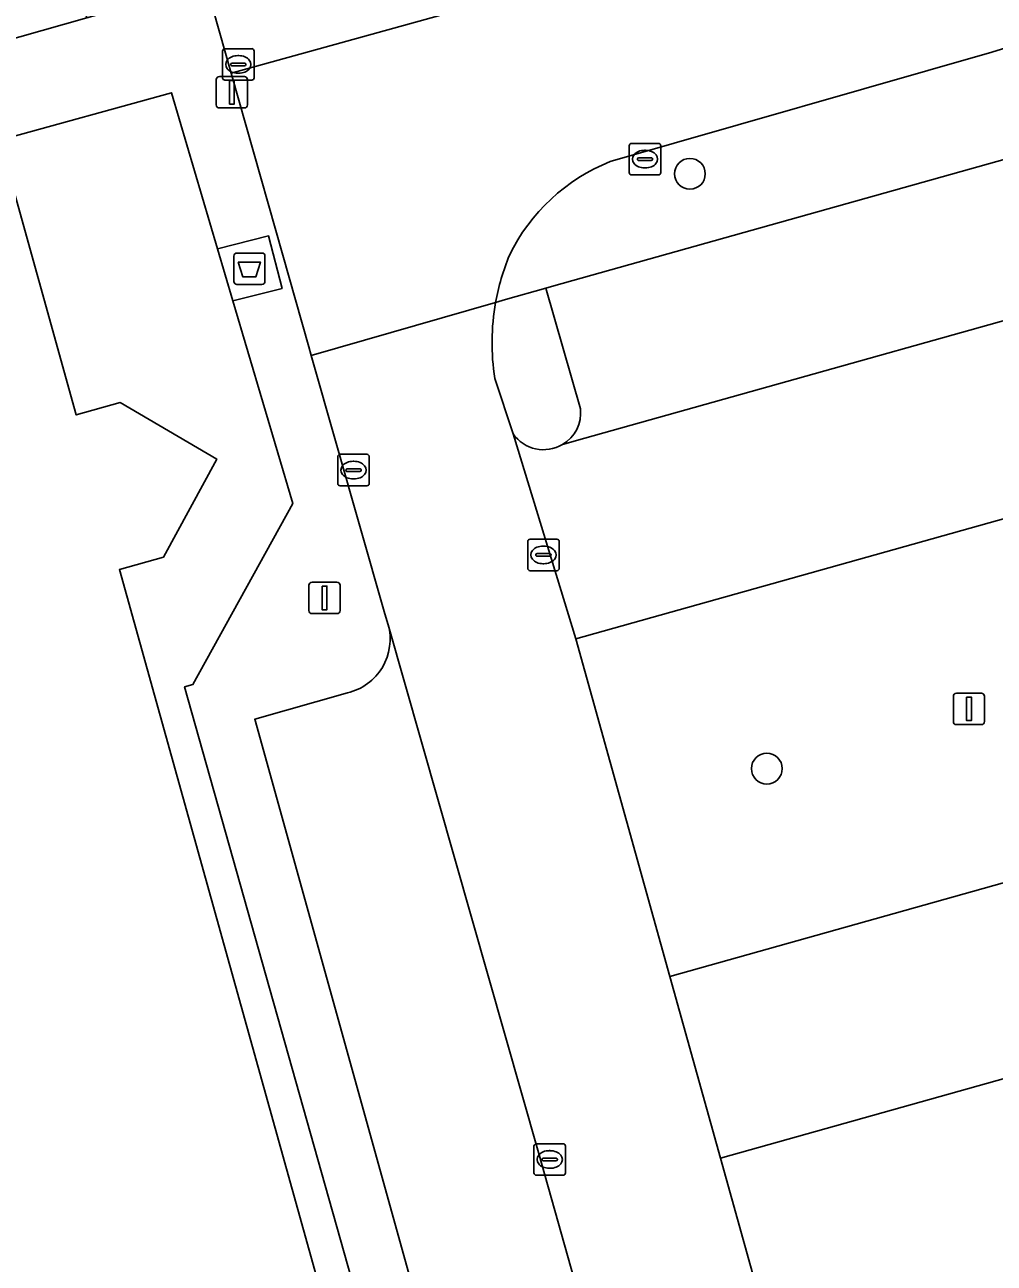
# Model space of a CAD drawing. Extents: x 159680 to 160786, y 387323 to 388340.
# Drawn here: x 159790.84 to 159821.63, y 387920.9 to 387960.21 of the extents above; entities that cross this region are included whole.
import ezdxf

# ---------------------------------------------------------------- set-up
doc = ezdxf.new("R2010")
doc.units = 0
for name, color, linetype in [('IMGEO_Afval_apart_plaats', 7, 'Continuous'), ('IMGEO_Boom', 7, 'Continuous'), ('IMGEO_Kolk', 7, 'Continuous'), ('IMGEO_Lichtmast', 7, 'Continuous'), ('IMGEO_Pand', 7, 'Continuous'), ('IMGEO_Parkeervlak_open', 7, 'Continuous'), ('IMGEO_Rijbaan_lokaal_open', 7, 'Continuous'), ('IMGEO_Rioolput', 7, 'Continuous'), ('IMGEO_Voetpad_gesloten', 7, 'Continuous'), ('IMGEO_Voetpad_open', 7, 'Continuous')]:
    doc.layers.add(name, color=color, linetype=linetype)

msp = doc.modelspace()

# ---------------------------------------------------------------- linework, layer by layer
at = {"layer": 'IMGEO_Afval_apart_plaats'}
for p, q in [((159797.479, 387952.066), (159797.479, 387952.866)), ((159797.479, 387952.866), (159797.479, 387952.066)), ((159797.579, 387952.966), (159798.369, 387952.966)), ((159798.369, 387952.966), (159797.579, 387952.966)), ((159798.469, 387952.866), (159798.469, 387952.066)), ((159798.469, 387952.066), (159798.469, 387952.866)), ((159798.369, 387951.966), (159797.579, 387951.966)), ((159797.579, 387951.966), (159798.369, 387951.966))]:
    msp.add_line(p, q, dxfattribs=at)
msp.add_lwpolyline([(159797.622, 387952.68), (159798.326, 387952.68), (159798.177, 387952.21), (159797.771, 387952.21), (159797.622, 387952.68)], dxfattribs=at)
for centre, start, end in [((159797.579, 387952.866), 90, 180), ((159797.579, 387952.866), 90, 180), ((159798.369, 387952.866), 0, 90), ((159798.369, 387952.866), 360, 90), ((159797.579, 387952.066), 180, 270), ((159797.579, 387952.066), 180, 270), ((159798.369, 387952.066), 270, 0), ((159798.369, 387952.066), 270, 0)]:
    msp.add_arc(centre, 0.1, start, end, dxfattribs=at)
at = {"layer": 'IMGEO_Boom'}
for centre in [(159811.962, 387955.482), (159814.404, 387936.601)]:
    msp.add_circle(centre, 0.489, dxfattribs=at)
at = {"layer": 'IMGEO_Kolk'}
for p, q in [((159797.197, 387959.453), (159798.049, 387959.453)), ((159797.122, 387958.527), (159797.122, 387959.379)), ((159797.61, 387959.233), (159797.635, 387959.233)), ((159798.123, 387959.379), (159798.123, 387958.527)), ((159797.381, 387958.947), (159797.381, 387958.959)), ((159797.819, 387958.91), (159797.421, 387958.91)), ((159797.424, 387958.996), (159797.822, 387958.996)), ((159797.633, 387958.673), (159797.608, 387958.673)), ((159797.865, 387958.959), (159797.865, 387958.947)), ((159798.049, 387958.453), (159797.197, 387958.453)), ((159810.036, 387955.521), (159810.036, 387956.373)), ((159810.111, 387956.447), (159810.963, 387956.447)), ((159811.037, 387956.373), (159811.037, 387955.521)), ((159810.295, 387955.941), (159810.295, 387955.953)), ((159810.338, 387955.99), (159810.736, 387955.99)), ((159810.524, 387956.227), (159810.549, 387956.227)), ((159810.779, 387955.953), (159810.779, 387955.941)), ((159810.733, 387955.904), (159810.335, 387955.904)), ((159810.547, 387955.667), (159810.522, 387955.667)), ((159810.963, 387955.447), (159810.111, 387955.447)), ((159800.781, 387945.651), (159800.781, 387946.503)), ((159800.856, 387946.577), (159801.708, 387946.577)), ((159801.782, 387946.503), (159801.782, 387945.651)), ((159801.04, 387946.071), (159801.04, 387946.083)), ((159801.083, 387946.12), (159801.481, 387946.12)), ((159801.269, 387946.357), (159801.294, 387946.357)), ((159801.524, 387946.083), (159801.524, 387946.071)), ((159801.478, 387946.034), (159801.08, 387946.034)), ((159801.292, 387945.797), (159801.267, 387945.797)), ((159801.708, 387945.577), (159800.856, 387945.577)), ((159807.01, 387923.768), (159807.01, 387924.62)), ((159807.085, 387924.694), (159807.937, 387924.694)), ((159807.498, 387924.474), (159807.523, 387924.474)), ((159808.011, 387924.62), (159808.011, 387923.768)), ((159807.269, 387924.188), (159807.269, 387924.2)), ((159807.707, 387924.151), (159807.309, 387924.151)), ((159807.312, 387924.237), (159807.71, 387924.237)), ((159807.753, 387924.2), (159807.753, 387924.188)), ((159807.937, 387923.694), (159807.085, 387923.694)), ((159807.521, 387923.914), (159807.496, 387923.914))]:
    msp.add_line(p, q, dxfattribs=at)
for points in [[(159797.197, 387959.453), (159798.049, 387959.453)], [(159797.122, 387958.527), (159797.122, 387959.379)], [(159798.123, 387959.379), (159798.123, 387958.527)], [(159798.049, 387958.453), (159797.197, 387958.453)], [(159810.036, 387955.521), (159810.036, 387956.373)], [(159810.111, 387956.447), (159810.963, 387956.447)], [(159811.037, 387956.373), (159811.037, 387955.521)], [(159810.963, 387955.447), (159810.111, 387955.447)], [(159800.781, 387945.651), (159800.781, 387946.503)], [(159800.856, 387946.577), (159801.708, 387946.577)], [(159801.782, 387946.503), (159801.782, 387945.651)], [(159801.708, 387945.577), (159800.856, 387945.577)], [(159807.01, 387923.768), (159807.01, 387924.62)], [(159807.085, 387924.694), (159807.937, 387924.694)], [(159808.011, 387924.62), (159808.011, 387923.768)], [(159807.937, 387923.694), (159807.085, 387923.694)]]:
    msp.add_lwpolyline(points, dxfattribs=at)
for centre, radius, start, end in [((159797.199, 387959.377), 0.0765, 91.552, 178.448), ((159797.199, 387959.377), 0.0765, 91.552, 178.448), ((159798.047, 387959.377), 0.0765, 1.552, 88.448), ((159798.047, 387959.377), 0.0765, 1.552, 88.448), ((159797.421, 387958.956), 0.0403, 85.8775, 175.7526), ((159797.418, 387958.946), 0.0366, 178.938, 274.7102), ((159797.822, 387958.953), 0.043, 264.8664, 352.4533), ((159797.826, 387958.958), 0.0386, 1.7309, 96.639), ((159797.199, 387958.529), 0.0765, 181.552, 268.448), ((159797.199, 387958.529), 0.0765, 181.552, 268.448), ((159798.047, 387958.529), 0.0765, 271.552, 358.448), ((159798.047, 387958.529), 0.0765, 271.552, 358.448), ((159810.113, 387956.371), 0.0765, 91.552, 178.448), ((159810.113, 387956.371), 0.0765, 91.552, 178.448), ((159810.961, 387956.371), 0.0765, 1.552, 88.448), ((159810.961, 387956.371), 0.0765, 1.552, 88.448), ((159810.335, 387955.95), 0.0403, 85.8775, 175.7526), ((159810.332, 387955.94), 0.0366, 178.938, 274.7102), ((159810.736, 387955.947), 0.043, 264.8664, 352.4533), ((159810.74, 387955.952), 0.0386, 1.7309, 96.639), ((159810.113, 387955.523), 0.0765, 181.552, 268.448), ((159810.113, 387955.523), 0.0765, 181.552, 268.448), ((159810.961, 387955.523), 0.0765, 271.552, 358.448), ((159810.961, 387955.523), 0.0765, 271.552, 358.448), ((159800.858, 387946.501), 0.0765, 91.552, 178.448), ((159800.858, 387946.501), 0.0765, 91.552, 178.448), ((159801.706, 387946.501), 0.0765, 1.552, 88.448), ((159801.706, 387946.501), 0.0765, 1.552, 88.448), ((159801.08, 387946.08), 0.0403, 85.8775, 175.7526), ((159801.485, 387946.082), 0.0386, 1.7309, 96.639), ((159801.077, 387946.07), 0.0366, 178.938, 274.7102), ((159801.481, 387946.077), 0.043, 264.8664, 352.4533), ((159800.858, 387945.653), 0.0765, 181.552, 268.448), ((159800.858, 387945.653), 0.0765, 181.552, 268.448), ((159801.706, 387945.653), 0.0765, 271.552, 358.448), ((159801.706, 387945.653), 0.0765, 271.552, 358.448), ((159807.087, 387924.618), 0.0765, 91.552, 178.448), ((159807.087, 387924.618), 0.0765, 91.552, 178.448), ((159807.935, 387924.618), 0.0765, 1.552, 88.448), ((159807.935, 387924.618), 0.0765, 1.552, 88.448), ((159807.309, 387924.197), 0.0403, 85.8775, 175.7526), ((159807.306, 387924.187), 0.0366, 178.938, 274.7102), ((159807.71, 387924.194), 0.043, 264.8664, 352.4533), ((159807.714, 387924.199), 0.0386, 1.7309, 96.639), ((159807.087, 387923.77), 0.0765, 181.552, 268.448), ((159807.087, 387923.77), 0.0765, 181.552, 268.448), ((159807.935, 387923.77), 0.0765, 271.552, 358.448), ((159807.935, 387923.77), 0.0765, 271.552, 358.448)]:
    msp.add_arc(centre, radius, start, end, dxfattribs=at)
for centre, major_axis, ratio, start_param, end_param in [((159797.609, 387958.953), (-0.387, 0.002), 0.722429, 4.712389, 7.853982), ((159797.634, 387958.953), (-0.39, 0.002), 0.717154, 1.570796, 4.712389), ((159810.523, 387955.947), (-0.387, 0.002), 0.722429, 4.712389, 7.853982), ((159810.548, 387955.947), (-0.39, 0.002), 0.717154, 1.570796, 4.712389), ((159801.268, 387946.077), (-0.387, 0.002), 0.722429, 4.712389, 7.853982), ((159801.293, 387946.077), (-0.39, 0.002), 0.717154, 1.570796, 4.712389), ((159807.497, 387924.194), (-0.387, 0.002), 0.722429, 4.712389, 7.853982), ((159807.522, 387924.194), (-0.39, 0.002), 0.717154, 1.570796, 4.712389)]:
    msp.add_ellipse(centre, major_axis=major_axis, ratio=ratio, start_param=start_param, end_param=end_param, dxfattribs=at)
at = {"layer": 'IMGEO_Lichtmast'}
for p, q in [((159796.924, 387957.671), (159796.924, 387958.471)), ((159796.924, 387958.471), (159796.924, 387957.671)), ((159797.024, 387958.571), (159797.814, 387958.571)), ((159797.814, 387958.571), (159797.024, 387958.571)), ((159797.914, 387958.471), (159797.914, 387957.671)), ((159797.914, 387957.671), (159797.914, 387958.471)), ((159797.814, 387957.571), (159797.024, 387957.571)), ((159797.024, 387957.571), (159797.814, 387957.571)), ((159799.865, 387941.621), (159799.865, 387942.421)), ((159799.865, 387942.421), (159799.865, 387941.621)), ((159799.965, 387942.521), (159800.755, 387942.521)), ((159800.755, 387942.521), (159799.965, 387942.521)), ((159800.855, 387942.421), (159800.855, 387941.621)), ((159800.855, 387941.621), (159800.855, 387942.421)), ((159800.755, 387941.521), (159799.965, 387941.521)), ((159799.965, 387941.521), (159800.755, 387941.521)), ((159820.328, 387938.098), (159820.328, 387938.898)), ((159820.328, 387938.898), (159820.328, 387938.098)), ((159820.428, 387938.998), (159821.218, 387938.998)), ((159821.218, 387938.998), (159820.428, 387938.998)), ((159821.318, 387938.898), (159821.318, 387938.098)), ((159821.318, 387938.098), (159821.318, 387938.898)), ((159821.218, 387937.998), (159820.428, 387937.998)), ((159820.428, 387937.998), (159821.218, 387937.998))]:
    msp.add_line(p, q, dxfattribs=at)
for points in [[(159797.344, 387958.446), (159797.494, 387958.446), (159797.494, 387957.696), (159797.344, 387957.696), (159797.344, 387958.446)], [(159800.285, 387942.396), (159800.435, 387942.396), (159800.435, 387941.646), (159800.285, 387941.646), (159800.285, 387942.396)], [(159820.748, 387938.873), (159820.898, 387938.873), (159820.898, 387938.123), (159820.748, 387938.123), (159820.748, 387938.873)]]:
    msp.add_lwpolyline(points, dxfattribs=at)
for centre, start, end in [((159797.024, 387958.471), 90, 180), ((159797.024, 387958.471), 90, 180), ((159797.814, 387958.471), 0, 90), ((159797.814, 387958.471), 360, 90), ((159797.024, 387957.671), 180, 270), ((159797.024, 387957.671), 180, 270), ((159797.814, 387957.671), 270, 0), ((159797.814, 387957.671), 270, 0), ((159799.965, 387942.421), 90, 180), ((159799.965, 387942.421), 90, 180), ((159800.755, 387942.421), 0, 90), ((159800.755, 387942.421), 360, 90), ((159799.965, 387941.621), 180, 270), ((159799.965, 387941.621), 180, 270), ((159800.755, 387941.621), 270, 0), ((159800.755, 387941.621), 270, 0), ((159820.428, 387938.898), 90, 180), ((159820.428, 387938.898), 90, 180), ((159821.218, 387938.898), 0, 90), ((159821.218, 387938.898), 360, 90), ((159820.428, 387938.098), 180, 270), ((159820.428, 387938.098), 180, 270), ((159821.218, 387938.098), 270, 0), ((159821.218, 387938.098), 270, 0)]:
    msp.add_arc(centre, 0.1, start, end, dxfattribs=at)
at = {"layer": 'IMGEO_Pand'}
for points in [[(159792.812, 387960.435), (159791.122, 387966.434), (159788.272, 387965.632), (159789.962, 387959.632)], [(159793.873, 387948.22), (159792.476, 387947.83), (159790.044, 387956.547), (159779.046, 387953.498), (159805.677, 387858.141), (159809.352, 387859.172), (159816.632, 387861.214), (159814.209, 387869.903), (159815.606, 387870.293), (159817.654, 387873.188), (159814.236, 387875.206), (159812.839, 387874.816), (159811.729, 387878.794), (159794.957, 387938.93), (159793.845, 387942.918), (159795.243, 387943.308), (159796.937, 387946.428)]]:
    msp.add_lwpolyline(points, close=True, dxfattribs=at)
at = {"layer": 'IMGEO_Parkeervlak_open'}
for points in [[(159828.468, 387952.653), (159827.139, 387957.391), (159807.645, 387951.93), (159807.384, 387951.855), (159808.488, 387948.019)], [(159807.916, 387946.888), (159808.628, 387947.088), (159828.468, 387952.653)], [(159807.156, 387924.411), (159802.383, 387941.169)], [(159801.092, 387939.006), (159798.147, 387938.168), (159813.659, 387882.338), (159817.555, 387883.408)], [(159818.713, 387883.386), (159807.156, 387924.411)]]:
    msp.add_lwpolyline(points, dxfattribs=at)
for points in [[(159833.107, 387936.115), (159830.103, 387946.826), (159808.337, 387940.72), (159811.326, 387930.006)], [(159834.725, 387930.348), (159812.935, 387924.236), (159815.922, 387913.529), (159837.727, 387919.646)]]:
    msp.add_lwpolyline(points, close=True, dxfattribs=at)
for centre, radius, start, end in [((159807.316, 387947.902), 1.178, 300.6362, 5.7081), ((159800.692, 387940.712), 1.752, 283.2062, 15.1316)]:
    msp.add_arc(centre, radius, start, end, dxfattribs=at)
at = {"layer": 'IMGEO_Rijbaan_lokaal_open'}
for points in [[(159795.106, 387966.751), (159797.394, 387958.677), (159804.552, 387960.652), (159804.282, 387960.624), (159804.009, 387960.621), (159803.738, 387960.642), (159803.469, 387960.687), (159803.206, 387960.756), (159802.95, 387960.848), (159802.703, 387960.962), (159802.467, 387961.099), (159802.245, 387961.255), (159802.037, 387961.432), (159801.846, 387961.625), (159801.673, 387961.836), (159801.519, 387962.06), (159801.387, 387962.298), (159801.275, 387962.547), (159801.187, 387962.804), (159799.509, 387968.76)], [(159821.548, 387959.345), (159826.008, 387960.718), (159824.35, 387966.504), (159823.817, 387966.352), (159804.968, 387960.744), (159804.858, 387960.713), (159804.82, 387960.704), (159804.552, 387960.652), (159797.394, 387958.677), (159798.81, 387953.681), (159799.862, 387949.988), (159799.939, 387949.715), (159805.793, 387951.397)], [(159809.432, 387955.868), (159821.548, 387959.345)], [(159830.103, 387946.826), (159828.468, 387952.653), (159808.628, 387947.088), (159807.916, 387946.888)], [(159805.793, 387951.397), (159799.939, 387949.715), (159802.277, 387941.509), (159802.383, 387941.169), (159807.156, 387924.411), (159818.713, 387883.386), (159819.274, 387882.94)], [(159808.337, 387940.72), (159806.346, 387947.229), (159805.768, 387948.986)], [(159806.346, 387947.229), (159808.337, 387940.72), (159830.103, 387946.826)], [(159822.655, 387889.398), (159822.397, 387890.314), (159820.522, 387897.036), (159817.518, 387907.806), (159815.922, 387913.529), (159812.935, 387924.236), (159811.326, 387930.006), (159808.337, 387940.72)]]:
    msp.add_lwpolyline(points, dxfattribs=at)
msp.add_lwpolyline([(159834.725, 387930.348), (159833.107, 387936.115), (159811.326, 387930.006), (159812.935, 387924.236)], close=True, dxfattribs=at)
for centre, radius, start, end in [((159811.653, 387950.267), 6.025, 111.6351, 154.1542), ((159812.846, 387950.146), 7.163, 157.4411, 169.9415), ((159812.928, 387950.117), 7.249, 169.8327, 188.9791), ((159807.315, 387947.905), 1.182, 214.917, 300.5747)]:
    msp.add_arc(centre, radius, start, end, dxfattribs=at)
at = {"layer": 'IMGEO_Rioolput'}
for p, q in [((159806.811, 387942.958), (159806.811, 387943.81)), ((159806.886, 387943.884), (159807.738, 387943.884)), ((159807.812, 387943.81), (159807.812, 387942.958)), ((159807.07, 387943.378), (159807.07, 387943.39)), ((159807.508, 387943.341), (159807.11, 387943.341)), ((159807.113, 387943.427), (159807.511, 387943.427)), ((159807.299, 387943.664), (159807.324, 387943.664)), ((159807.554, 387943.39), (159807.554, 387943.378)), ((159807.322, 387943.104), (159807.297, 387943.104)), ((159807.738, 387942.884), (159806.886, 387942.884))]:
    msp.add_line(p, q, dxfattribs=at)
for points in [[(159806.811, 387942.958), (159806.811, 387943.81)], [(159806.886, 387943.884), (159807.738, 387943.884)], [(159807.812, 387943.81), (159807.812, 387942.958)], [(159807.738, 387942.884), (159806.886, 387942.884)]]:
    msp.add_lwpolyline(points, dxfattribs=at)
for centre, radius, start, end in [((159806.888, 387943.808), 0.0765, 91.552, 178.448), ((159806.888, 387943.808), 0.0765, 91.552, 178.448), ((159807.736, 387943.808), 0.0765, 1.552, 88.448), ((159807.736, 387943.808), 0.0765, 1.552, 88.448), ((159807.11, 387943.387), 0.0403, 85.8775, 175.7526), ((159807.107, 387943.377), 0.0366, 178.938, 274.7102), ((159807.511, 387943.384), 0.043, 264.8664, 352.4533), ((159807.515, 387943.389), 0.0386, 1.7309, 96.639), ((159806.888, 387942.96), 0.0765, 181.552, 268.448), ((159806.888, 387942.96), 0.0765, 181.552, 268.448), ((159807.736, 387942.96), 0.0765, 271.552, 358.448), ((159807.736, 387942.96), 0.0765, 271.552, 358.448)]:
    msp.add_arc(centre, radius, start, end, dxfattribs=at)
for centre, major_axis, ratio, start_param, end_param in [((159807.298, 387943.384), (-0.387, 0.002), 0.722429, 4.712389, 7.853982), ((159807.323, 387943.384), (-0.39, 0.002), 0.717154, 1.570796, 4.712389)]:
    msp.add_ellipse(centre, major_axis=major_axis, ratio=ratio, start_param=start_param, end_param=end_param, dxfattribs=at)
at = {"layer": 'IMGEO_Voetpad_gesloten'}
msp.add_lwpolyline([(159798.586, 387953.509), (159796.965, 387953.096), (159797.453, 387951.445), (159799.011, 387951.842)], close=True, dxfattribs=at)
at = {"layer": 'IMGEO_Voetpad_open'}
for points in [[(159794.24, 387967.313), (159795.931, 387961.314), (159792.812, 387960.435), (159789.962, 387959.632)], [(159802.383, 387941.169), (159802.277, 387941.509), (159799.939, 387949.715), (159799.862, 387949.988), (159798.81, 387953.681), (159797.394, 387958.677), (159795.106, 387966.751)], [(159827.139, 387957.391), (159827.013, 387957.858), (159827.812, 387958.075), (159827.001, 387960.983), (159826.008, 387960.718), (159821.548, 387959.345), (159809.432, 387955.868)], [(159838.664, 387874.23), (159837.725, 387877.749), (159822.604, 387873.593), (159812.869, 387879.112), (159795.919, 387939.198), (159796.181, 387939.271), (159799.354, 387945.014), (159797.453, 387951.445), (159796.965, 387953.096), (159795.499, 387958.055), (159790.044, 387956.547), (159792.476, 387947.83), (159793.873, 387948.22), (159796.937, 387946.428), (159795.243, 387943.308), (159793.845, 387942.918), (159794.957, 387938.93), (159811.729, 387878.794), (159812.839, 387874.816)], [(159790.044, 387956.547), (159795.499, 387958.055), (159796.965, 387953.096), (159798.586, 387953.509), (159799.011, 387951.842), (159797.453, 387951.445), (159799.354, 387945.014), (159796.181, 387939.271), (159795.919, 387939.198), (159812.869, 387879.112), (159822.604, 387873.593), (159837.725, 387877.749), (159841.744, 387878.794), (159847.208, 387880.408)], [(159805.793, 387951.397), (159806.109, 387951.488), (159807.384, 387951.855), (159807.645, 387951.93), (159827.139, 387957.391)], [(159807.384, 387951.855), (159806.109, 387951.488), (159805.793, 387951.397)], [(159808.488, 387948.019), (159807.384, 387951.855)], [(159805.768, 387948.986), (159806.346, 387947.229)], [(159817.555, 387883.408), (159813.659, 387882.338), (159798.147, 387938.168), (159801.092, 387939.006)]]:
    msp.add_lwpolyline(points, dxfattribs=at)
for centre, radius, start, end in [((159811.653, 387950.267), 6.025, 111.6351, 154.1542), ((159812.846, 387950.146), 7.163, 157.4411, 169.9415), ((159812.928, 387950.117), 7.249, 169.8327, 188.9791), ((159807.316, 387947.902), 1.178, 300.6362, 5.7081), ((159807.315, 387947.905), 1.182, 214.917, 300.5747), ((159800.692, 387940.712), 1.752, 283.2062, 15.1316)]:
    msp.add_arc(centre, radius, start, end, dxfattribs=at)

doc.saveas('drawing.dxf')
